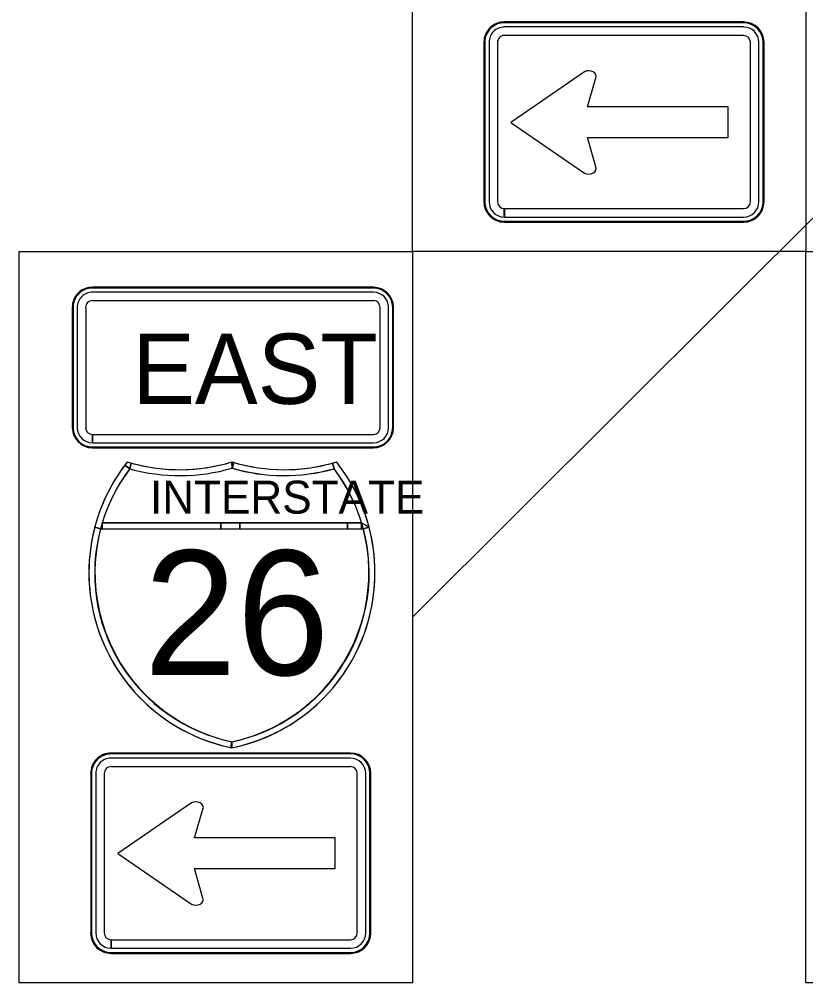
# Model space of a CAD drawing. Extents: x 886234 to 968767, y 455416 to 684046.
# Drawn here: x 914057 to 915037, y 471674 to 472874 of the extents above; entities that cross this region are included whole.
import ezdxf

# ---------------------------------------------------------------- set-up
doc = ezdxf.new("R2010")
doc.units = 0
for name, color, linetype in [('TC CONSTRUCTION PROPOSED ROADWAY SHADE', 7, 'Continuous'), ('TC DEV SIGN BLACK 239', 7, 'Continuous'), ('TC DEV SIGN BLACK ZERO', 7, 'Continuous'), ('TC DEV SIGN WHITE', 7, 'Continuous'), ('TC LABEL TEXT', 7, 'Continuous')]:
    doc.layers.add(name, color=color, linetype=linetype)

msp = doc.modelspace()

# ---------------------------------------------------------------- linework, layer by layer
at = {"layer": 'TC CONSTRUCTION PROPOSED ROADWAY SHADE'}
for points in [[(914547.1, 473495.9), (915036.9, 473495.9), (915036.9, 472584.9), (914547.1, 472584.9)], [(914057.4, 472584.9), (914547.1, 472584.9), (914547.1, 471673.9), (914057.4, 471673.9)]]:
    msp.add_lwpolyline(points, close=True, dxfattribs=at)
at = {"layer": 'TC DEV SIGN BLACK 239'}
for p, q in [((914959.6, 472864.7), (914661.5, 472864.7)), ((914642.5, 472845.6), (914642.5, 472646.9)), ((914653, 472845.6), (914653, 472646.9)), ((914959.6, 472854.1), (914661.5, 472854.1)), ((914968.1, 472646.9), (914968.1, 472845.6)), ((914978.7, 472646.9), (914978.7, 472845.6)), ((914761.2, 472809), (914669.6, 472745.8)), ((914765.2, 472765.3), (914775.5, 472801.3)), ((914940.1, 472765.3), (914765.2, 472765.3)), ((914940.1, 472727), (914940.1, 472765.3)), ((914669.6, 472745.8), (914761.2, 472682.7)), ((914775.5, 472690.4), (914765.2, 472727)), ((914765.2, 472727), (914940.1, 472727)), ((914661.5, 472627.8), (914661.5, 472638.4)), ((914661.6, 472638.4), (914959.6, 472638.4)), ((914661.6, 472638.4), (914661.6, 472627.8)), ((914661.6, 472627.8), (914959.6, 472627.8)), ((914498.5, 472534.1), (914148.4, 472534.1)), ((914498.5, 472523.7), (914148.4, 472523.7)), ((914129.7, 472515.4), (914129.7, 472365.4)), ((914140.1, 472515.4), (914140.1, 472365.4)), ((914506.8, 472365.4), (914506.8, 472515.4)), ((914517.2, 472365.4), (914517.2, 472515.4)), ((914148.4, 472346.6), (914148.4, 472357)), ((914148.5, 472357), (914498.5, 472357)), ((914148.5, 472357), (914148.5, 472346.6)), ((914148.5, 472346.6), (914498.5, 472346.6)), ((914469.9, 471953.7), (914171.7, 471953.7)), ((914152.7, 471934.7), (914152.7, 471735.9)), ((914163.3, 471934.7), (914163.3, 471735.9)), ((914469.9, 471943.1), (914171.7, 471943.1)), ((914478.3, 471735.9), (914478.3, 471934.7)), ((914488.9, 471735.9), (914488.9, 471934.7)), ((914271.8, 471898), (914180.2, 471834.9)), ((914275.8, 471854.3), (914286.2, 471890.3)), ((914450.7, 471854.3), (914275.8, 471854.3)), ((914450.7, 471816.1), (914450.7, 471854.3)), ((914180.2, 471834.9), (914271.8, 471771.7)), ((914286.2, 471779.4), (914275.8, 471816.1)), ((914275.8, 471816.1), (914450.7, 471816.1)), ((914171.7, 471716.9), (914171.7, 471727.4)), ((914171.8, 471727.4), (914469.9, 471727.4)), ((914171.8, 471727.4), (914171.8, 471716.9)), ((914171.8, 471716.9), (914469.9, 471716.9))]:
    msp.add_line(p, q, dxfattribs=at)
for centre, major_axis, ratio, start_param, end_param in [((914661.5, 472845.6), (19, 0), 0.999865, 1.570796, 3.141593), ((914959.6, 472845.6), (19, 0), 0.999865, 0, 1.570796), ((914661.5, 472845.6), (8.45, 0), 0.999865, 1.570796, 3.141593), ((914959.6, 472845.6), (8.45, 0), 0.999865, 0, 1.570796), ((914766.6, 472803.4), (-9.44, 0), 0.720018, 2.830616, 5.313575), ((914766.6, 472688.3), (-9.44, 0), 0.720018, 0.969609, 3.452568), ((914661.5, 472646.9), (19, 0), 0.999865, 3.141593, 4.712389), ((914661.5, 472646.9), (8.45, 0), 0.999865, 3.141593, 4.712389), ((914959.6, 472646.9), (19, 0), 0.999865, 4.712389, 6.283185), ((914959.6, 472646.9), (8.45, 0), 0.999865, 4.712389, 6.283185), ((914148.4, 472515.4), (18.8, 0), 0.999865, 1.570796, 3.141593), ((914498.5, 472515.4), (18.8, 0), 0.999865, 0, 1.570796), ((914148.4, 472515.4), (8.33, 0), 0.999865, 1.570796, 3.141593), ((914498.5, 472515.4), (8.33, 0), 0.999865, 0, 1.570796), ((914148.4, 472365.4), (18.8, 0), 0.999865, 3.141593, 4.712389), ((914148.4, 472365.4), (8.33, 0), 0.999865, 3.141593, 4.712389), ((914498.5, 472365.4), (18.8, 0), 0.999865, 4.712389, 6.283185), ((914498.5, 472365.4), (8.33, 0), 0.999865, 4.712389, 6.283185), ((914171.7, 471934.7), (19, 0), 0.999865, 1.570796, 3.141593), ((914469.9, 471934.7), (19, 0), 0.999865, 0, 1.570796), ((914171.7, 471934.7), (8.45, 0), 0.999865, 1.570796, 3.141593), ((914469.9, 471934.7), (8.45, 0), 0.999865, 0, 1.570796), ((914277.2, 471892.4), (-9.44, 0), 0.720018, 2.830616, 5.313575), ((914277.2, 471777.4), (-9.44, 0), 0.720018, 0.969609, 3.452568), ((914171.7, 471735.9), (19, 0), 0.999865, 3.141593, 4.712389), ((914171.7, 471735.9), (8.45, 0), 0.999865, 3.141593, 4.712389), ((914469.9, 471735.9), (19, 0), 0.999865, 4.712389, 6.283185), ((914469.9, 471735.9), (8.45, 0), 0.999865, 4.712389, 6.283185)]:
    msp.add_ellipse(centre, major_axis=major_axis, ratio=ratio, start_param=start_param, end_param=end_param, dxfattribs=at)
at = {"layer": 'TC DEV SIGN BLACK ZERO'}
for p, q in [((914959.6, 472871), (914661.5, 472871)), ((914661.5, 472869.9), (914661.5, 472869.9)), ((914959.6, 472869.9), (914661.5, 472869.9)), ((914959.6, 472869.9), (914959.6, 472869.9)), ((914636.1, 472845.6), (914636.1, 472646.9)), ((914637.2, 472845.6), (914637.2, 472646.9)), ((914637.2, 472845.6), (914637.2, 472845.6)), ((914983.9, 472845.6), (914984, 472845.6)), ((914983.9, 472646.9), (914984, 472845.6)), ((914985, 472646.9), (914985, 472845.6)), ((914637.2, 472646.9), (914637.2, 472646.9)), ((914983.9, 472646.9), (914983.9, 472646.9)), ((914661.5, 472621.5), (914661.5, 472622.6)), ((914661.5, 472622.6), (914661.5, 472622.6)), ((914661.5, 472622.6), (914959.6, 472622.6)), ((914661.5, 472622.6), (914661.5, 472621.5)), ((914661.5, 472621.5), (914959.6, 472621.5)), ((914959.6, 472622.6), (914959.6, 472622.6)), ((914498.5, 472540.4), (914148.4, 472540.4)), ((914148.4, 472539.3), (914148.4, 472539.3)), ((914498.5, 472539.3), (914148.4, 472539.3)), ((914498.5, 472539.3), (914498.5, 472539.3)), ((914123.4, 472515.4), (914123.4, 472365.4)), ((914124.5, 472515.4), (914124.5, 472365.4)), ((914124.5, 472515.4), (914124.5, 472515.4)), ((914522.4, 472515.4), (914522.5, 472515.4)), ((914522.5, 472365.4), (914522.5, 472515.4)), ((914523.5, 472365.4), (914523.5, 472515.4)), ((914124.5, 472365.4), (914124.5, 472365.4)), ((914522.5, 472365.4), (914522.4, 472365.4)), ((914148.4, 472340.4), (914148.4, 472341.4)), ((914148.4, 472341.4), (914148.4, 472341.4)), ((914148.5, 472341.4), (914498.5, 472341.4)), ((914148.5, 472341.4), (914148.5, 472340.4)), ((914498.5, 472341.4), (914498.5, 472341.4)), ((914148.5, 472340.4), (914498.5, 472340.4)), ((914194.9, 472314.3), (914196.9, 472321.5)), ((914322.4, 472315.1), (914322.2, 472322.9)), ((914322.4, 472315.7), (914322.2, 472322.9)), ((914447.6, 472321.5), (914449.6, 472314.3)), ((914160.7, 472246.9), (914483.8, 472246.9)), ((914308.6, 472246.9), (914160.7, 472246.9)), ((914332.1, 472246.9), (914308.6, 472246.9)), ((914466.3, 472246.9), (914332.1, 472246.9)), ((914483.8, 472246.9), (914466.3, 472246.9)), ((914493.1, 472241.4), (914483.8, 472246.9)), ((914158.6, 472239.5), (914485.9, 472239.5)), ((914158.6, 472239.5), (914160.7, 472239.5)), ((914160.7, 472239.5), (914308.6, 472239.5)), ((914308.6, 472239.5), (914332.1, 472239.5)), ((914332.1, 472239.5), (914466.3, 472239.5)), ((914466.3, 472239.5), (914483.8, 472239.5)), ((914485.7, 472240), (914483.8, 472239.5)), ((914483.8, 472239.5), (914485.9, 472239.5)), ((914144.1, 472185.9), (914144.1, 472183.7)), ((914500.4, 472183.6), (914500.4, 472186)), ((914469.9, 471960), (914171.7, 471960)), ((914171.7, 471959), (914171.7, 471959)), ((914469.9, 471959), (914171.7, 471959)), ((914469.9, 471959), (914469.9, 471959)), ((914146.4, 471934.7), (914146.4, 471735.9)), ((914147.4, 471934.7), (914147.4, 471735.9)), ((914147.4, 471934.7), (914147.4, 471934.7)), ((914494.2, 471934.7), (914494.2, 471934.7)), ((914494.2, 471735.9), (914494.2, 471934.7)), ((914495.2, 471735.9), (914495.3, 471934.7)), ((914147.4, 471735.9), (914147.4, 471735.9)), ((914494.2, 471735.9), (914494.2, 471735.9)), ((914171.7, 471710.5), (914171.7, 471711.6)), ((914171.7, 471711.6), (914171.7, 471711.6)), ((914171.8, 471711.6), (914469.9, 471711.6)), ((914171.8, 471711.6), (914171.8, 471710.5)), ((914171.8, 471710.5), (914469.9, 471710.5)), ((914469.9, 471711.6), (914469.9, 471711.6))]:
    msp.add_line(p, q, dxfattribs=at)
for points in [[(914189, 472318.8), (914194.9, 472314.3)], [(914194.9, 472314.3), (914189, 472318.8)], [(914192.1, 472322.9), (914192.1, 472322.9), (914192.1, 472322.9)], [(914196.9, 472321.5), (914194.9, 472314.3)], [(914322.4, 472322.8), (914322.4, 472315.7), (914324.5, 472322.2)], [(914324.5, 472322.2), (914322.4, 472315.1)], [(914449.6, 472314.3), (914447.6, 472321.5)], [(914452.4, 472322.9), (914452.4, 472322.9), (914452.4, 472322.9)], [(914322.2, 472315.1), (914322.4, 472315.7)], [(914160.7, 472246.9), (914160.7, 472239.5)], [(914160.7, 472239.5), (914160.7, 472246.9)], [(914308.6, 472239.5), (914308.6, 472246.9)], [(914308.6, 472246.9), (914308.6, 472239.5)], [(914332.1, 472246.9), (914332.1, 472239.5)], [(914332.1, 472239.5), (914332.1, 472246.9)], [(914466.3, 472239.5), (914466.3, 472246.9)], [(914466.3, 472246.9), (914466.3, 472239.5)], [(914483.8, 472246.9), (914493.1, 472241.4)], [(914483.8, 472239.5), (914483.8, 472246.9)], [(914483.8, 472246.9), (914483.8, 472239.5), (914485.7, 472240), (914483.8, 472246.9)], [(914151.4, 472241.4), (914158.6, 472239.5)], [(914158.6, 472239.5), (914151.4, 472241.4)], [(914485.9, 472239.5), (914485.7, 472240)], [(914493.1, 472241.4), (914485.9, 472239.5)], [(914485.9, 472239.5), (914493.1, 472241.4)], [(914320.7, 471967), (914322.2, 471974.2)], [(914322.2, 471974.2), (914322.2, 471966.6)]]:
    msp.add_lwpolyline(points, dxfattribs=at)
for centre, radius, start, end in [((914366.8, 472184.8), 222.7, 141.6693, 258.4631), ((914366.8, 472184.8), 222.7, 142.9968, 165.2769), ((914366.8, 472184.8), 222.7, 141.6709, 142.9968), ((914257.2, 472535.8), 222.7, 253.0062, 286.9901), ((914257.2, 472535.8), 222.7, 253.0099, 254.2907), ((914257.2, 472535.8), 222.7, 254.2907, 286.9893), ((914387.3, 472535.8), 222.7, 253.0099, 286.9938), ((914277.7, 472184.8), 222.7, 281.5369, 38.3307), ((914387.3, 472535.8), 222.7, 253.0588, 253.6206), ((914387.3, 472535.8), 222.7, 253.6206, 285.7093), ((914387.3, 472535.8), 222.7, 285.7093, 286.9901), ((914277.7, 472184.8), 222.7, 14.7231, 38.3291), ((914366.8, 472184.8), 215.2, 142.9968, 258.0595), ((914366.8, 472184.8), 215.2, 142.9968, 165.2769), ((914257.2, 472535.8), 230.1, 254.2907, 286.4259), ((914257.2, 472535.8), 230.1, 254.2907, 286.4259), ((914387.3, 472535.8), 230.1, 253.5741, 285.7093), ((914277.7, 472184.8), 215.2, 281.9405, 37.0032), ((914387.4, 472535.5), 229.7, 253.5731, 285.7093), ((914277.7, 472184.8), 215.2, 16.7759, 37.0032), ((914366.8, 472184.8), 215.2, 163.2241, 165.2769), ((914277.7, 472184.8), 215.2, 14.7231, 16.7759), ((914366.8, 472184.8), 222.7, 165.2769, 179.7177), ((914365.7, 472184.1), 214.4, 165.0438, 258.3001), ((914278.8, 472184.1), 214.4, 281.7196, 14.964), ((914277.7, 472184.8), 222.7, 0.2997, 14.7231), ((914366.8, 472184.8), 222.7, 180.2823, 258.0591), ((914277.7, 472184.8), 222.7, 281.537, 359.7003), ((914277.7, 472184.8), 215.2, 281.9405, 281.9604)]:
    msp.add_arc(centre, radius, start, end, dxfattribs=at)
for centre, major_axis, start_param, end_param in [((914661.5, 472845.6), (25.4, 0), 1.570796, 3.141593), ((914661.5, 472845.6), (24.3, 0), 1.570796, 3.141593), ((914959.6, 472845.6), (25.4, 0), 0, 1.570796), ((914959.6, 472845.6), (24.3, 0), 0, 1.570796), ((914661.5, 472646.9), (25.4, 0), 3.141593, 4.712389), ((914661.5, 472646.9), (24.3, 0), 3.141593, 4.712389), ((914959.6, 472646.9), (25.4, 0), 4.712389, 6.283185), ((914959.6, 472646.9), (24.3, 0), 4.712389, 6.283185), ((914148.4, 472515.4), (25, 0), 1.570796, 3.141593), ((914148.4, 472515.4), (24, 0), 1.570796, 3.141593), ((914498.5, 472515.4), (25, 0), 0, 1.570796), ((914498.5, 472515.4), (24, 0), 0, 1.570796), ((914148.4, 472365.4), (25, 0), 3.141593, 4.712389), ((914148.4, 472365.4), (24, 0), 3.141593, 4.712389), ((914498.5, 472365.4), (25, 0), 4.712389, 6.283185), ((914498.5, 472365.4), (24, 0), 4.712389, 6.283185), ((914171.7, 471934.7), (25.4, 0), 1.570796, 3.141593), ((914171.7, 471934.7), (24.3, 0), 1.570796, 3.141593), ((914469.9, 471934.7), (25.4, 0), 0, 1.570796), ((914469.9, 471934.7), (24.3, 0), 0, 1.570796), ((914171.7, 471735.9), (25.4, 0), 3.141593, 4.712389), ((914171.7, 471735.9), (24.3, 0), 3.141593, 4.712389), ((914469.9, 471735.9), (25.4, 0), 4.712389, 6.283185), ((914469.9, 471735.9), (24.3, 0), 4.712389, 6.283185)]:
    msp.add_ellipse(centre, major_axis=major_axis, ratio=0.999865, start_param=start_param, end_param=end_param, dxfattribs=at)
at = {"layer": 'TC DEV SIGN WHITE'}
for p, q in [((914959.6, 472871), (914661.5, 472871)), ((914636.1, 472845.6), (914636.1, 472646.9)), ((914985, 472646.9), (914985, 472845.6)), ((914661.5, 472621.5), (914959.6, 472621.5)), ((914498.5, 472540.4), (914148.4, 472540.4)), ((914123.4, 472515.4), (914123.4, 472365.4)), ((914523.5, 472365.4), (914523.5, 472515.4)), ((914148.4, 472340.4), (914498.5, 472340.4)), ((914322.2, 471966.6), (914322.2, 471974.2)), ((914469.9, 471960), (914171.7, 471960)), ((914146.4, 471934.7), (914146.4, 471735.9)), ((914495.2, 471735.9), (914495.3, 471934.7)), ((914171.7, 471710.5), (914469.9, 471710.5))]:
    msp.add_line(p, q, dxfattribs=at)
msp.add_lwpolyline([(914322.2, 471974.2), (914320.7, 471967), (914322.2, 471966.6)], dxfattribs=at)
for centre, start, end in [((914366.8, 472184.8), 258.458, 258.463), ((914277.7, 472184.8), 281.5369590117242, 281.53700435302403)]:
    msp.add_arc(centre, 222.7, start, end, dxfattribs=at)
for centre, major_axis, start_param, end_param in [((914661.5, 472845.6), (25.4, 0), 1.570796, 3.141593), ((914959.6, 472845.6), (25.4, 0), 0, 1.570796), ((914661.5, 472646.9), (25.4, 0), 3.141593, 4.712389), ((914959.6, 472646.9), (25.4, 0), 4.712389, 6.283185), ((914148.4, 472515.4), (25, 0), 1.570796, 3.141593), ((914498.5, 472515.4), (25, 0), 0, 1.570796), ((914148.4, 472365.4), (25, 0), 3.141593, 4.712389), ((914498.5, 472365.4), (25, 0), 4.712389, 6.283185), ((914171.7, 471934.7), (25.4, 0), 1.570796, 3.141593), ((914469.9, 471934.7), (25.4, 0), 0, 1.570796), ((914171.7, 471735.9), (25.4, 0), 3.141593, 4.712389), ((914469.9, 471735.9), (25.4, 0), 4.712389, 6.283185)]:
    msp.add_ellipse(centre, major_axis=major_axis, ratio=0.999865, start_param=start_param, end_param=end_param, dxfattribs=at)
at = {"layer": 'TC LABEL TEXT'}
msp.add_line((915715.4, 473294.3), (914547.1, 472129.4), dxfattribs=at)
for points in [[(914547.1, 473495.9), (915036.9, 473495.9), (915036.9, 472584.9), (914547.1, 472584.9)], [(914057.4, 472584.9), (914547.1, 472584.9), (914547.1, 471673.9), (914057.4, 471673.9)], [(915036.9, 472584.9), (915526.7, 472584.9), (915526.7, 471673.9), (915036.9, 471673.9)]]:
    msp.add_lwpolyline(points, close=True, dxfattribs=at)

# ---------------------------------------------------------------- texts
at = {"layer": 'TC DEV SIGN BLACK 239'}
msp.add_text('EAST', height=87.5, rotation=360, dxfattribs=at).set_placement((914198.2, 472395.1))
at = {"layer": 'TC DEV SIGN BLACK ZERO'}
for s, height, p in [('INTERSTATE', 41.06, (914220.2, 472258.4)), ('26', 155.13, (914212.8, 472057.3))]:
    msp.add_text(s, height=height, rotation=360, dxfattribs=at).set_placement(p)

doc.saveas('drawing.dxf')
